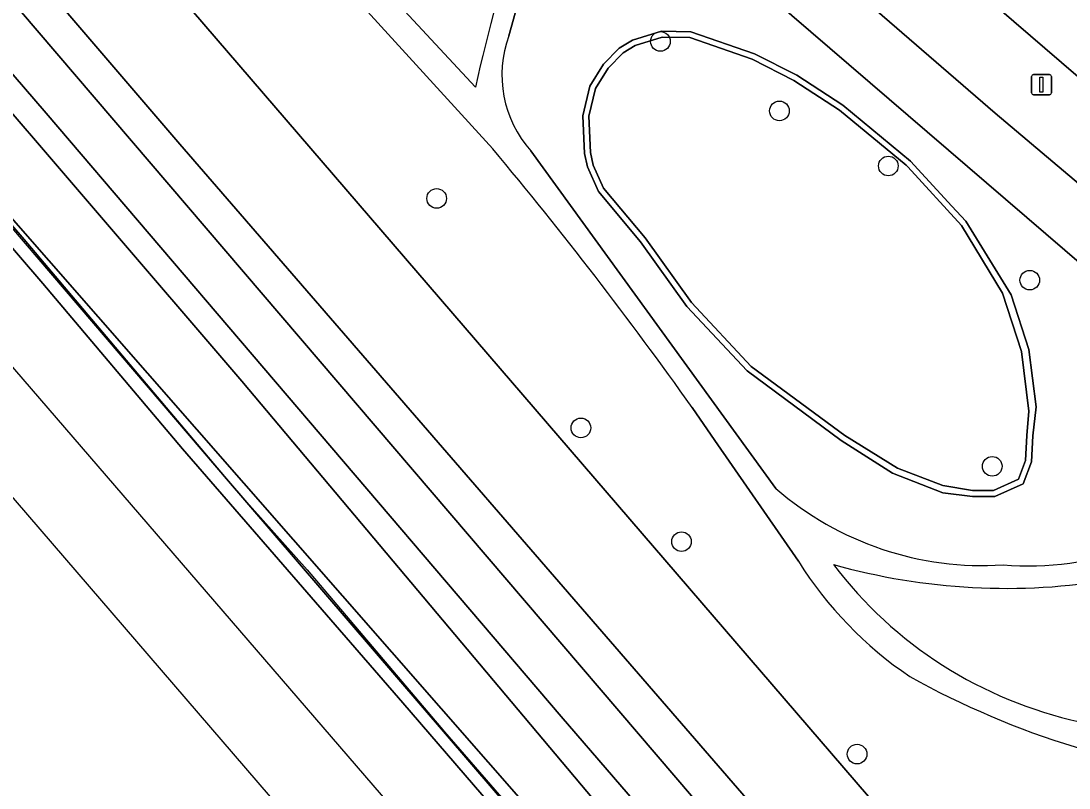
# Model space of a CAD drawing. Extents: x 159279 to 160377, y 384531 to 385888.
# Drawn here: x 159646.5 to 159698.7, y 384823.8 to 384862 of the extents above; entities that cross this region are included whole.
import ezdxf

# ---------------------------------------------------------------- set-up
doc = ezdxf.new("R2010")
doc.units = 0
for name, color, linetype in [('IMGEO_Berm_groen', 7, 'Continuous'), ('IMGEO_Boom', 7, 'Continuous'), ('IMGEO_Fietspad_open', 7, 'Continuous'), ('IMGEO_Geluidsscherm', 7, 'Continuous'), ('IMGEO_Grasland_overig', 7, 'Continuous'), ('IMGEO_Groenvoorziening', 7, 'Continuous'), ('IMGEO_Haag', 7, 'Continuous'), ('IMGEO_Hek', 7, 'Continuous'), ('IMGEO_Lichtmast', 7, 'Continuous'), ('IMGEO_Spoor', 7, 'Continuous'), ('IMGEO_Spoorbaan_halfverhard', 7, 'Continuous'), ('IMGEO_Struiken', 7, 'Continuous'), ('IMGEO_Terreindeel_gesloten', 7, 'Continuous'), ('IMGEO_Voetpad_halfverhard', 7, 'Continuous')]:
    doc.layers.add(name, color=color, linetype=linetype)

msp = doc.modelspace()

# ---------------------------------------------------------------- linework, layer by layer
at = {"layer": 'IMGEO_Berm_groen'}
msp.add_lwpolyline([(159722.087, 384839.557), (159715.695, 384845.035), (159704.834, 384854.342), (159694.272, 384863.437), (159683.133, 384873.053), (159679.16, 384876.431), (159676.539, 384873.417), (159695.004, 384857.425), (159719.368, 384836.864), (159748.628, 384811.437), (159781.425, 384784.027), (159783.746, 384786.801), (159768.92, 384799.391), (159755.145, 384811.108), (159742.438, 384821.942), (159730.973, 384831.952)], close=True, dxfattribs=at)
at = {"layer": 'IMGEO_Boom'}
for centre in [(159678.338, 384861), (159684.264, 384857.537), (159689.688, 384854.794), (159667.194, 384853.177), (159696.73, 384849.104), (159674.378, 384841.745), (159694.861, 384839.83), (159679.387, 384836.078), (159688.13, 384825.492)]:
    msp.add_circle(centre, 0.489, dxfattribs=at)
at = {"layer": 'IMGEO_Fietspad_open'}
msp.add_lwpolyline([(159646.291, 384913.294), (159653.523, 384904.47), (159660.804, 384895.768), (159667.845, 384887.187), (159669.844, 384884.997), (159672.927, 384881.893), (159676.067, 384879.062), (159676.669, 384878.549), (159676.937, 384878.321), (159678.693, 384876.829), (159679.16, 384876.431), (159683.133, 384873.053), (159694.272, 384863.437), (159704.834, 384854.342), (159715.695, 384845.035), (159717.866, 384847.545), (159715.538, 384849.509), (159711.366, 384853.02), (159703.449, 384859.856), (159690.272, 384871.208)], dxfattribs=at)
at = {"layer": 'IMGEO_Geluidsscherm'}
msp.add_lwpolyline([(159643.868, 384854.242), (159656.911, 384838.978), (159660.736, 384834.674), (159667.58, 384826.599), (159677.722, 384814.913), (159708.296, 384779.925)], dxfattribs=at)
at = {"layer": 'IMGEO_Grasland_overig'}
for points in [[(159625.217, 384883.598), (159647.741, 384857.423), (159673.386, 384827.368), (159696.856, 384800.161), (159711.85, 384782.567), (159713.548, 384784.025), (159606.279, 384909.531)], [(159628.44, 384872.285), (159708.721, 384780.592), (159708.989, 384780.832), (159709.376, 384780.384), (159710.988, 384781.806), (159697.307, 384797.77), (159679.061, 384818.419), (159657.496, 384844.067), (159636.212, 384868.894)]]:
    msp.add_lwpolyline(points, dxfattribs=at)
msp.add_lwpolyline([(159707.925, 384779.88), (159708.721, 384780.592), (159628.44, 384872.285), (159646.645, 384851.13), (159656.628, 384839.321), (159673.785, 384819.333), (159706.612, 384781.398)], close=True, dxfattribs=at)
at = {"layer": 'IMGEO_Groenvoorziening'}
for points in [[(159651.985, 384871.228), (159650.881, 384867.362), (159676.822, 384837.199), (159718.831, 384788.354), (159717.262, 384787.043), (159717.032, 384786.85), (159725.139, 384777.458), (159747.067, 384752.056), (159779.804, 384714.132), (159784.245, 384718.177), (159788.091, 384721.569), (159797.746, 384710.289), (159800.8, 384713.041), (159791.441, 384723.888), (159792.403, 384724.552), (159782.64, 384735.929), (159746.032, 384778.589), (159730.918, 384796.342), (159720.348, 384809.127)], [(159708.705, 384841.586), (159705.334, 384844.711), (159675.073, 384870.735), (159673.555, 384869.095), (159672.714, 384868.186), (159670.788, 384861.285)], [(159659.403, 384869.2), (159669.127, 384858.717)], [(159669.986, 384855.651), (159658.702, 384868.042)], [(159671.885, 384855.544), (159684.087, 384838.725)], [(159685.212, 384835.102), (159681.052, 384841.118), (159679.919, 384842.757)]]:
    msp.add_lwpolyline(points, dxfattribs=at)
for points in [[(159690.797, 384855.038), (159687.419, 384857.819), (159685.133, 384859.314), (159683.022, 384860.386), (159679.86, 384861.483), (159678.388, 384861.512), (159676.955, 384861.069), (159676.29, 384860.663), (159675.507, 384859.863), (159674.826, 384858.762), (159674.475, 384857.293), (159674.552, 384855.423), (159674.707, 384854.752), (159675.249, 384853.52), (159677.349, 384851.015), (159679.661, 384847.789), (159682.66, 384844.587), (159687.343, 384841.121), (159689.892, 384839.488), (159692.397, 384838.508), (159693.878, 384838.332), (159694.991, 384838.332), (159696.398, 384838.958), (159696.821, 384840.053), (159696.887, 384841.342), (159697.043, 384842.791), (159696.68, 384845.658), (159695.809, 384848.381), (159693.55, 384852.039), (159692.856, 384852.794)], [(159696.887, 384841.342), (159696.821, 384840.053), (159696.398, 384838.958), (159694.991, 384838.332), (159693.878, 384838.332), (159692.397, 384838.508), (159689.892, 384839.488), (159687.343, 384841.121), (159682.66, 384844.587), (159679.661, 384847.789), (159677.349, 384851.015), (159675.249, 384853.52), (159674.707, 384854.752), (159674.552, 384855.423), (159674.475, 384857.293), (159674.826, 384858.762), (159675.507, 384859.863), (159676.29, 384860.663), (159676.955, 384861.069), (159678.388, 384861.512), (159679.86, 384861.483), (159683.022, 384860.386), (159685.133, 384859.314), (159687.419, 384857.819), (159690.797, 384855.038), (159692.856, 384852.794), (159693.55, 384852.039), (159695.809, 384848.381), (159696.68, 384845.658), (159697.043, 384842.791)], [(159693.329, 384851.836), (159690.659, 384854.744), (159690.576, 384854.835), (159687.255, 384857.568), (159684.983, 384859.054), (159682.902, 384860.11), (159679.805, 384861.186), (159678.431, 384861.214), (159677.087, 384860.798), (159676.478, 384860.427), (159675.74, 384859.673), (159675.105, 384858.647), (159674.776, 384857.274), (159674.851, 384855.464), (159674.995, 384854.839), (159675.5, 384853.688), (159677.579, 384851.207), (159679.88, 384847.994), (159682.861, 384844.811), (159687.521, 384841.362), (159690.147, 384839.742), (159692.397, 384838.871), (159693.878, 384838.632), (159694.927, 384838.632), (159696.163, 384839.182), (159696.523, 384840.116), (159696.588, 384841.358), (159696.68, 384842.573), (159696.317, 384845.55), (159695.373, 384848.453)], [(159693.329, 384851.836), (159695.373, 384848.453), (159696.317, 384845.55), (159696.68, 384842.573), (159696.588, 384841.358), (159696.523, 384840.116), (159696.163, 384839.182), (159694.927, 384838.632), (159693.878, 384838.632), (159692.397, 384838.871), (159690.147, 384839.742), (159687.521, 384841.362), (159682.861, 384844.811), (159679.88, 384847.994), (159677.579, 384851.207), (159675.5, 384853.688), (159674.995, 384854.839), (159674.851, 384855.464), (159674.776, 384857.274), (159675.105, 384858.647), (159675.74, 384859.673), (159676.478, 384860.427), (159677.087, 384860.798), (159678.431, 384861.214), (159679.805, 384861.186), (159682.902, 384860.11), (159684.983, 384859.054), (159687.255, 384857.568), (159690.576, 384854.835), (159690.659, 384854.744)]]:
    msp.add_lwpolyline(points, close=True, dxfattribs=at)
for centre, radius, start, end in [((159760.61, 384838.515), 93.687, 162.23769, 167.54737), ((159676.143, 384859.333), 5.7, 159.9716, 221.6639), ((159511.884, 384723.583), 206.005, 35.34511, 39.8732), ((159696.628, 384850.535), 15.665, 265.5016, 313.9506), ((159694.39, 384850.628), 15.743, 229.1232, 273.6759), ((159701.482, 384845.265), 19.184, 211.9916, 235.9864), ((159695.553, 384865.388), 31.638, 254.223, 279.7385), ((159703.69, 384847.623), 21, 217.1464, 257.7381), ((159711.216, 384865.966), 41.935, 240.7894, 265.3369)]:
    msp.add_arc(centre, radius, start, end, dxfattribs=at)
at = {"layer": 'IMGEO_Haag'}
for points in [[(159683.022, 384860.386), (159679.86, 384861.483), (159678.388, 384861.512), (159676.955, 384861.069), (159676.29, 384860.663), (159675.507, 384859.863), (159674.826, 384858.762), (159674.475, 384857.293), (159674.552, 384855.423), (159674.707, 384854.752), (159675.249, 384853.52), (159677.349, 384851.015), (159679.661, 384847.789), (159682.66, 384844.587), (159687.343, 384841.121), (159689.892, 384839.488), (159692.397, 384838.508), (159693.878, 384838.332), (159694.991, 384838.332), (159696.398, 384838.958), (159696.821, 384840.053), (159696.887, 384841.342), (159697.043, 384842.791), (159696.68, 384845.658), (159695.809, 384848.381), (159693.55, 384852.039), (159692.856, 384852.794), (159690.797, 384855.038), (159687.419, 384857.819), (159685.133, 384859.314)], [(159682.902, 384860.11), (159684.983, 384859.054), (159687.255, 384857.568), (159690.576, 384854.835), (159690.659, 384854.744), (159693.329, 384851.836), (159695.373, 384848.453), (159696.317, 384845.55), (159696.68, 384842.573), (159696.588, 384841.358), (159696.523, 384840.116), (159696.163, 384839.182), (159694.927, 384838.632), (159693.878, 384838.632), (159692.397, 384838.871), (159690.147, 384839.742), (159687.521, 384841.362), (159682.861, 384844.811), (159679.88, 384847.994), (159677.579, 384851.207), (159675.5, 384853.688), (159674.995, 384854.839), (159674.851, 384855.464), (159674.776, 384857.274), (159675.105, 384858.647), (159675.74, 384859.673), (159676.478, 384860.427), (159677.087, 384860.798), (159678.431, 384861.214), (159679.805, 384861.186)]]:
    msp.add_lwpolyline(points, close=True, dxfattribs=at)
at = {"layer": 'IMGEO_Hek'}
for points in [[(159676.822, 384837.199), (159650.881, 384867.362)], [(159718.831, 384788.354), (159676.822, 384837.199)]]:
    msp.add_lwpolyline(points, dxfattribs=at)
at = {"layer": 'IMGEO_Lichtmast'}
for p, q in [((159696.82, 384858.443), (159696.82, 384859.243)), ((159696.82, 384859.243), (159696.82, 384858.443)), ((159696.92, 384859.343), (159697.71, 384859.343)), ((159697.71, 384859.343), (159696.92, 384859.343)), ((159697.81, 384859.243), (159697.81, 384858.443)), ((159697.81, 384858.443), (159697.81, 384859.243)), ((159697.71, 384858.343), (159696.92, 384858.343)), ((159696.92, 384858.343), (159697.71, 384858.343))]:
    msp.add_line(p, q, dxfattribs=at)
msp.add_lwpolyline([(159697.24, 384859.218), (159697.39, 384859.218), (159697.39, 384858.468), (159697.24, 384858.468), (159697.24, 384859.218)], dxfattribs=at)
for centre, start, end in [((159696.92, 384859.243), 90, 180), ((159696.92, 384859.243), 90, 180), ((159697.71, 384859.243), 0, 90), ((159697.71, 384859.243), 360, 90), ((159696.92, 384858.443), 180, 270), ((159696.92, 384858.443), 180, 270), ((159697.71, 384858.443), 270, 0), ((159697.71, 384858.443), 270, 0)]:
    msp.add_arc(centre, 0.1, start, end, dxfattribs=at)
at = {"layer": 'IMGEO_Spoor'}
for points in [[(159301.497, 385259.214), (159350.26, 385200.096), (159400.347, 385139.575), (159458.506, 385069.019), (159461.408, 385065.665), (159537.085, 384973.835), (159556.866, 384949.961), (159594.941, 384904.522), (159629.132, 384864.413), (159796.415, 384670.308), (159828.837, 384632.397), (159847.171, 384610.66), (159881.165, 384569.851), (159890.023, 384559.093)], [(159298.199, 385256.49), (159411.661, 385119.073), (159479.574, 385036.952), (159497.518, 385015.086), (159547.984, 384954.122), (159574.623, 384922.081), (159600.311, 384891.721), (159624.474, 384863.39), (159693.925, 384782.643), (159798.951, 384660.882), (159851.357, 384599.293), (159887.061, 384556.423)]]:
    msp.add_lwpolyline(points, dxfattribs=at)
at = {"layer": 'IMGEO_Spoorbaan_halfverhard'}
msp.add_lwpolyline([(159813.847, 384652.602), (159705.806, 384777.987), (159706.562, 384778.663), (159704.859, 384780.616), (159705.609, 384781.229), (159707.275, 384779.3), (159707.925, 384779.88), (159706.612, 384781.398), (159706.978, 384779.676), (159706.167, 384780.588), (159706.037, 384781.176), (159704.106, 384783.352), (159683.843, 384807.004), (159676.993, 384814.716), (159665.504, 384828.042), (159654.54, 384840.701), (159647.575, 384848.944), (159644.122, 384852.936)], dxfattribs=at)
at = {"layer": 'IMGEO_Struiken'}
for points in [[(159606.279, 384909.531), (159713.548, 384784.025), (159715.138, 384785.362), (159684.958, 384820.567), (159654.396, 384855.887), (159641.032, 384871.473)], [(159641.032, 384871.473), (159654.396, 384855.887), (159684.958, 384820.567), (159715.138, 384785.362), (159716.713, 384786.685), (159717.212, 384787.104), (159717.262, 384787.043), (159718.831, 384788.354), (159676.822, 384837.199), (159650.881, 384867.362), (159630.539, 384891.014)], [(159636.212, 384868.894), (159657.496, 384844.067), (159679.061, 384818.419), (159697.307, 384797.77), (159710.988, 384781.806), (159711.85, 384782.567), (159696.856, 384800.161), (159673.386, 384827.368), (159647.741, 384857.423), (159625.217, 384883.598)]]:
    msp.add_lwpolyline(points, dxfattribs=at)
at = {"layer": 'IMGEO_Terreindeel_gesloten'}
msp.add_lwpolyline([(159644.122, 384852.936), (159647.575, 384848.944), (159654.54, 384840.701), (159665.504, 384828.042), (159676.993, 384814.716), (159683.843, 384807.004), (159704.106, 384783.352), (159706.037, 384781.176), (159706.167, 384780.588), (159706.978, 384779.676), (159706.612, 384781.398), (159673.785, 384819.333), (159656.628, 384839.321), (159646.645, 384851.13), (159628.44, 384872.285)], dxfattribs=at)
at = {"layer": 'IMGEO_Voetpad_halfverhard'}
for points in [[(159695.004, 384857.425), (159676.539, 384873.417), (159679.16, 384876.431), (159678.693, 384876.829), (159676.937, 384878.321), (159676.669, 384878.549), (159673.969, 384875.539)], [(159670.788, 384861.285), (159672.714, 384868.186), (159673.555, 384869.095), (159675.073, 384870.735), (159673.825, 384871.453)], [(159673.825, 384871.453), (159675.073, 384870.735), (159705.334, 384844.711), (159708.705, 384841.586), (159710.198, 384840.133), (159713.467, 384837.629), (159713.605, 384837.576), (159716.987, 384834.811), (159717.604, 384834.377), (159778.947, 384781.17), (159781.425, 384784.027), (159748.628, 384811.437), (159719.368, 384836.864), (159695.004, 384857.425)], [(159669.127, 384858.717), (159659.403, 384869.2)], [(159658.702, 384868.042), (159669.986, 384855.651)], [(159684.087, 384838.725), (159671.885, 384855.544)], [(159679.919, 384842.757), (159681.052, 384841.118), (159685.212, 384835.102)]]:
    msp.add_lwpolyline(points, dxfattribs=at)
for centre, radius, start, end in [((159760.61, 384838.515), 93.687, 162.23769, 167.54737), ((159676.143, 384859.333), 5.7, 159.9716, 221.6639), ((159511.884, 384723.583), 206.005, 35.34511, 39.8732), ((159696.628, 384850.535), 15.665, 265.5016, 313.9506), ((159694.39, 384850.628), 15.743, 229.1232, 273.6759), ((159701.482, 384845.265), 19.184, 211.9916, 235.9864), ((159703.69, 384847.623), 21, 217.1464, 257.7381), ((159695.553, 384865.388), 31.638, 254.223, 279.7385), ((159711.216, 384865.966), 41.935, 240.7894, 265.3369)]:
    msp.add_arc(centre, radius, start, end, dxfattribs=at)

doc.saveas('drawing.dxf')
